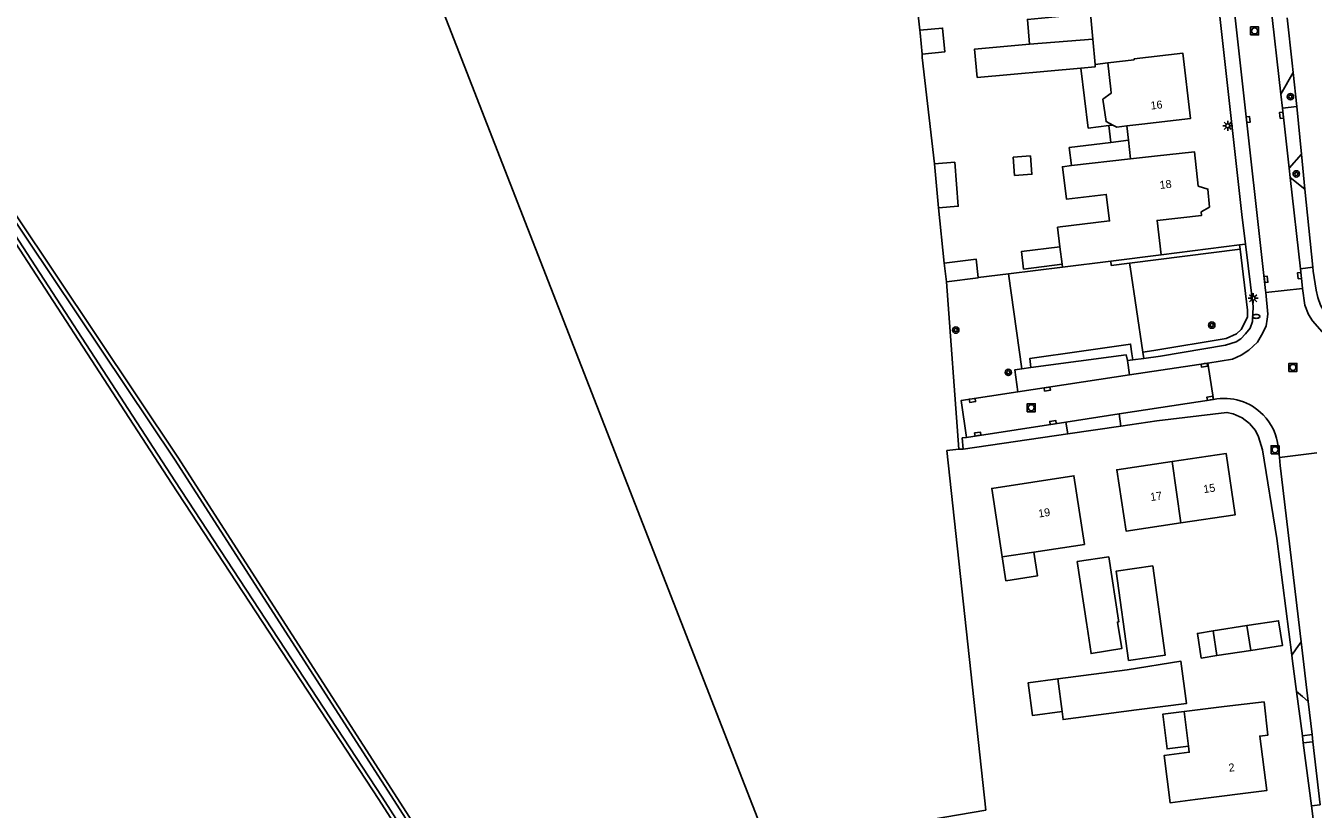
# Model space of a CAD drawing. Extents: x 140000 to 143000, y 403500 to 406000.
# Drawn here: x 140273.9 to 140434.8, y 403784.8 to 403882.7 of the extents above; entities that cross this region are included whole.
import ezdxf

# ---------------------------------------------------------------- set-up
doc = ezdxf.new("R2010")
doc.units = 0
for name, color, linetype in [('gg-afsc-erfafscheiding', 7, 'Continuous'), ('gg-afsc-hekwerk', 7, 'Continuous'), ('gg-anno-huisnummerreeks BGT', 7, 'Continuous'), ('gg-bbg-bijgebouw', 7, 'Continuous'), ('gg-bbg-hoofdgebouw', 7, 'Continuous'), ('gg-bbg-luifel en loopbrug', 7, 'Continuous'), ('gg-bbg-overig bouwwerk', 7, 'Continuous'), ('gg-bbg-tussenscheiding', 7, 'Continuous'), ('gg-knt-verharding', 7, 'Continuous'), ('gg-knt-verharding nz', 7, 'Continuous'), ('gg-kntw-bovenkant insteek waterloop', 7, 'Continuous'), ('gg-kntw-waterlijn', 7, 'Continuous'), ('gt-grn-groengrens', 7, 'Continuous'), ('gt-symb-boom', 7, 'Continuous'), ('gt-symb-brandkraan', 7, 'Continuous'), ('gt-symb-kolk', 7, 'Continuous'), ('gt-symb-lichtmast', 7, 'Continuous'), ('gt-symb-rioolschacht', 7, 'Continuous')]:
    doc.layers.add(name, color=color, linetype=linetype)

# ---------------------------------------------------------------- blocks, each defined once
blk = doc.blocks.new('gt0-LMAST')
at = {"layer": 'gt-symb-lichtmast'}
for p, q in [((-0.18, 0.17), (-0.45, 0.44)), ((-0.01, 0.25), (-0.01, 0.62)), ((0.17, 0.17), (0.44, 0.44)), ((-0.26, 0), (-0.63, 0)), ((-0.18, -0.18), (-0.45, -0.45)), ((-0.01, -0.25), (-0.01, -0.63)), ((0.44, -0.45), (0.17, -0.18)), ((0.24, 0), (0.62, 0))]:
    blk.add_line(p, q, dxfattribs=at)
blk.add_circle((-0.01, 0), 0.25, dxfattribs=at)
blk = doc.blocks.new('gt0-KOLK')
at = {"layer": 'gt-symb-kolk'}
blk.add_lwpolyline([(0, 0), (0.38, 0), (0.38, 0.4), (-0.37, 0.4), (-0.37, 0), (0, 0)], dxfattribs=at)
blk = doc.blocks.new('gt0-RS')
at = {"layer": 'gt-symb-rioolschacht'}
blk.add_lwpolyline([(-0.5, -0.5), (0.5, -0.5), (0.5, 0.5), (-0.5, 0.5)], close=True, dxfattribs=at)
blk.add_circle((0, 0), 0.375, dxfattribs=at)
blk = doc.blocks.new('gt0-BOOM')
at = {"layer": 'gt-symb-boom'}
for radius in [0.4, 0.2]:
    blk.add_circle((0, 0), radius, dxfattribs=at)
blk = doc.blocks.new('gt0-BR')
at = {"layer": 'gt-symb-brandkraan'}
for centre, radius, start, end in [((-0.24, 0), 0.206, 107.5669, 252.4331), ((0.6, -2.66), 3, 106.892, 107.5669), ((0, -0.69), 0.938, 73.108, 106.892), ((-0.6, -2.66), 3, 72.4331, 73.108), ((0.24, 0), 0.206, 287.567, 72.4331), ((0.6, 2.66), 3, 252.4331, 253.108), ((0, 0.69), 0.938, 253.108, 286.8921), ((-0.6, 2.66), 3, 286.8921, 287.567)]:
    blk.add_arc(centre, radius, start, end, dxfattribs=at)

msp = doc.modelspace()

# ---------------------------------------------------------------- linework, layer by layer
at = {"layer": 'gg-afsc-erfafscheiding'}
for p, q in [((140385.61, 403882.17), (140385.05, 403887.6)), ((140388.66, 403853.05), (140387.95, 403859.95)), ((140426.34, 403855.42), (140425.59, 403855.32)), ((140396.71, 403851.72), (140392.93, 403851.25)), ((140433.43, 403793.96), (140432.69, 403799.52)), ((140433.54, 403793.07), (140434.58, 403785.19))]:
    msp.add_line(p, q, dxfattribs=at)
msp.add_lwpolyline([(140387.46, 403865.45), (140385.93, 403878.75), (140385.89, 403879.18)], dxfattribs=at)
at = {"layer": 'gg-afsc-hekwerk'}
for p, q in [((140385.61, 403882.17), (140385.05, 403887.6)), ((140385.65, 403881.83), (140385.61, 403882.17)), ((140390.49, 403829.8), (140388.95, 403850.72))]:
    msp.add_line(p, q, dxfattribs=at)
msp.add_lwpolyline([(140387.05, 403783.52), (140393.86, 403784.67), (140389.01, 403829.61), (140390.49, 403829.8)], dxfattribs=at)
at = {"layer": 'gg-bbg-bijgebouw'}
for p, q in [((140407.52, 403877.88), (140407.23, 403881.05)), ((140388.95, 403850.72), (140388.66, 403853.05)), ((140422.27, 403807.07), (140426.51, 403807.73)), ((140422.27, 403807.07), (140422.74, 403803.98)), ((140426.98, 403804.64), (140426.51, 403807.73)), ((140422.74, 403803.98), (140426.98, 403804.64)), ((140402.87, 403801.07), (140403.39, 403797))]:
    msp.add_line(p, q, dxfattribs=at)
for points in [[(140407.23, 403881.05), (140406.93, 403884.23), (140399.06, 403883.51), (140399.34, 403880.42)], [(140399.34, 403880.42), (140392.46, 403879.79), (140392.79, 403876.25), (140405.74, 403877.43)], [(140407.52, 403877.88), (140407.54, 403877.6), (140405.74, 403877.43)], [(140388.66, 403853.05), (140392.64, 403853.55), (140392.93, 403851.25)], [(140388.95, 403850.72), (140392.93, 403851.21), (140392.93, 403851.25)], [(140405.29, 403815.73), (140406.5, 403807.82), (140406.53, 403807.6), (140407.02, 403804.25), (140410.86, 403804.87), (140410.32, 403808.18), (140410.48, 403808.2), (140410.45, 403808.42), (140409.24, 403816.33), (140405.29, 403815.73)], [(140414.74, 403815.2), (140416.28, 403804.03), (140411.71, 403803.39), (140410.16, 403814.56), (140414.74, 403815.2)], [(140402.87, 403801.07), (140411.53, 403802.19), (140418.25, 403803.28), (140418.93, 403797.99), (140412.72, 403797.19), (140403.52, 403796), (140403.39, 403797)]]:
    msp.add_lwpolyline(points, dxfattribs=at)
at = {"layer": 'gg-bbg-hoofdgebouw'}
for p, q in [((140411.97, 403866.07), (140404.58, 403865.24)), ((140403.13, 403855.09), (140403.41, 403852.9)), ((140403.45, 403852.56), (140409.48, 403853.31)), ((140409.48, 403853.31), (140415.8, 403854.1)), ((140403.41, 403852.9), (140403.45, 403852.56)), ((140399.88, 403816.92), (140395.93, 403816.32)), ((140418.67, 403797.01), (140419.21, 403792.66))]:
    msp.add_line(p, q, dxfattribs=at)
for points in [[(140411.5, 403870.19), (140413.38, 403870.42), (140419.46, 403871.14), (140418.48, 403879.31), (140412.39, 403878.58), (140412.4, 403878.47), (140409.1, 403878.07)], [(140409.1, 403878.07), (140409.5, 403874.77), (140409.53, 403874.28), (140408.49, 403873.53), (140408.9, 403870.74), (140409.73, 403870.29)], [(140409.73, 403870.29), (140410.24, 403870.02), (140411.5, 403870.19)], [(140415.8, 403854.1), (140415.27, 403858.39), (140420.83, 403859.01), (140420.78, 403859.44), (140421.83, 403860.05), (140421.62, 403862.3), (140420.42, 403862.67), (140419.93, 403866.97), (140414.96, 403866.41), (140411.97, 403866.07)], [(140404.58, 403865.24), (140403.45, 403865.1), (140403.96, 403861.02), (140408.91, 403861.64), (140409.33, 403858.33), (140402.83, 403857.52), (140403.13, 403855.09)], [(140417.14, 403828.25), (140423.9, 403829.26), (140425.04, 403821.59), (140418.22, 403820.57)], [(140417.14, 403828.25), (140410.24, 403827.21), (140411.39, 403819.55), (140418.22, 403820.57)], [(140399.88, 403816.92), (140406.2, 403817.89), (140404.88, 403826.47), (140394.6, 403824.89), (140395.93, 403816.32)], [(140419.21, 403792.66), (140419.3, 403791.91), (140416.16, 403791.52), (140416.89, 403785.6), (140420.03, 403785.99), (140429.01, 403787.13), (140428.11, 403793.93), (140429.11, 403794.04), (140428.64, 403798.19), (140423.67, 403797.63), (140418.67, 403797.01)]]:
    msp.add_lwpolyline(points, dxfattribs=at)
at = {"layer": 'gg-bbg-luifel en loopbrug'}
for p, q in [((140409.1, 403878.07), (140407.52, 403877.88)), ((140409.73, 403870.29), (140409.25, 403870.23)), ((140409.25, 403870.23), (140409.51, 403868.14)), ((140411.5, 403870.19), (140411.7, 403868.42)), ((140411.7, 403868.42), (140409.51, 403868.14)), ((140411.97, 403866.07), (140411.7, 403868.42))]:
    msp.add_line(p, q, dxfattribs=at)
for points in [[(140385.89, 403879.18), (140388.73, 403879.44), (140388.46, 403882.43), (140385.61, 403882.17)], [(140385.89, 403879.18), (140385.65, 403881.83), (140385.61, 403882.17)], [(140405.74, 403877.43), (140406.67, 403869.92), (140409.25, 403870.23)], [(140404.58, 403865.24), (140404.3, 403867.49), (140409.51, 403868.14)], [(140399.45, 403866.44), (140397.29, 403866.28), (140397.46, 403864), (140399.62, 403864.15), (140399.45, 403866.44)], [(140403.13, 403855.09), (140398.31, 403854.49), (140398.59, 403852.3), (140403.41, 403852.9)], [(140399.88, 403816.92), (140400.34, 403813.96), (140396.38, 403813.35), (140395.93, 403816.32)], [(140426.98, 403804.64), (140430.94, 403805.25), (140430.46, 403808.34), (140426.51, 403807.73)], [(140422.27, 403807.07), (140420.32, 403806.77), (140420.79, 403803.68), (140422.74, 403803.98)], [(140402.87, 403801.07), (140399.17, 403800.59), (140399.7, 403796.52), (140403.39, 403797)], [(140418.67, 403797.01), (140416, 403796.68), (140416.53, 403792.33), (140419.21, 403792.66)]]:
    msp.add_lwpolyline(points, dxfattribs=at)
at = {"layer": 'gg-bbg-overig bouwwerk'}
msp.add_line((140387.95, 403859.95), (140387.46, 403865.45), dxfattribs=at)
msp.add_lwpolyline([(140387.95, 403859.95), (140390.43, 403860.15), (140389.98, 403865.65), (140387.46, 403865.45)], dxfattribs=at)
at = {"layer": 'gg-bbg-tussenscheiding'}
for p, q in [((140407.23, 403881.05), (140399.34, 403880.42)), ((140417.14, 403828.25), (140418.22, 403820.57))]:
    msp.add_line(p, q, dxfattribs=at)
at = {"layer": 'gg-knt-verharding'}
for p, q in [((140430.73, 403874.18), (140432.29, 403876.86)), ((140432.29, 403876.86), (140432.72, 403872.61)), ((140430.93, 403872.43), (140430.73, 403874.18)), ((140430.93, 403872.43), (140432.72, 403872.61)), ((140432.72, 403872.61), (140433.32, 403866.67)), ((140431.77, 403864.91), (140433.32, 403866.67)), ((140433.32, 403866.67), (140433.76, 403862.28)), ((140431.9, 403863.75), (140431.77, 403864.91)), ((140431.9, 403863.75), (140433.76, 403862.28)), ((140434.74, 403852.55), (140433.76, 403862.28)), ((140415.8, 403854.1), (140425.59, 403855.32)), ((140403.45, 403852.56), (140396.71, 403851.72)), ((140433.18, 403852.33), (140434.74, 403852.55)), ((140428.85, 403849.38), (140433.46, 403849.88)), ((140412.25, 403840.97), (140411.57, 403840.89)), ((140411.57, 403840.89), (140411.84, 403839.07)), ((140411.84, 403839.07), (140421.63, 403840.56)), ((140413.6, 403841.14), (140412.25, 403840.97)), ((140421.63, 403840.56), (140422.32, 403836.01)), ((140398.38, 403839.84), (140399.48, 403839.98)), ((140410.53, 403834.19), (140422.32, 403836.01)), ((140410.76, 403832.68), (140410.53, 403834.19)), ((140391.47, 403831.26), (140403.88, 403833.17)), ((140404.1, 403831.71), (140403.88, 403833.17)), ((140410.76, 403832.68), (140404.1, 403831.71)), ((140404.1, 403831.71), (140391.02, 403829.81)), ((140391.02, 403829.81), (140390.49, 403829.8)), ((140430.56, 403828.75), (140430.4, 403830.07)), ((140435.23, 403829.33), (140430.56, 403828.75)), ((140434.15, 403798.25), (140434.64, 403794.13)), ((140434.64, 403794.13), (140433.43, 403793.96)), ((140433.43, 403793.96), (140433.54, 403793.07)), ((140434.64, 403794.13), (140434.75, 403793.2)), ((140434.75, 403793.2), (140433.54, 403793.07)), ((140434.75, 403793.2), (140435.67, 403785.34)), ((140435.67, 403785.34), (140434.58, 403785.19))]:
    msp.add_line(p, q, dxfattribs=at)
for points in [[(140413.67, 403968.62), (140414.25, 403962.45), (140417.74, 403931.9), (140419.08, 403921), (140422.22, 403891.78), (140425.88, 403859.14), (140426.34, 403855.42)], [(140428.85, 403849.38), (140428.83, 403849.61), (140416.91, 403956.75)], [(140432.29, 403876.86), (140432.17, 403878.06), (140431.54, 403883.7)], [(140495.77, 403863.7), (140495.77, 403860.33), (140495.69, 403858.22), (140495.55, 403857.03), (140495.25, 403856.07), (140494.8, 403855.06), (140494.11, 403854.26), (140492.9, 403853.3), (140491.71, 403852.75), (140484.18, 403851.56), (140452.54, 403846.72), (140440, 403845.05), (140438.41, 403845.29), (140437.71, 403845.51), (140436.85, 403846.14), (140436.19, 403846.92), (140435.71, 403847.78), (140435.37, 403848.74), (140435.16, 403849.67), (140434.79, 403852.03), (140434.74, 403852.55)], [(140426.34, 403855.42), (140427.29, 403847.64), (140427.2, 403845.74), (140426.89, 403844.92), (140426.34, 403844.21), (140425.76, 403843.58), (140425.14, 403843.21), (140423.81, 403842.79), (140415.68, 403841.4), (140413.6, 403841.14)], [(140433.46, 403849.88), (140433.4, 403850.32), (140433.18, 403852.33)], [(140442.27, 403843.64), (140441.79, 403843.57), (140439.98, 403843.29), (140438.75, 403843.33), (140437.49, 403843.58), (140436.82, 403843.91), (140435.91, 403844.47), (140434.69, 403845.82), (140434.18, 403846.63), (140433.75, 403847.78), (140433.46, 403849.88)], [(140421.63, 403840.56), (140424.71, 403841.04), (140425.79, 403841.53), (140426.72, 403842.17), (140427.81, 403843.16), (140428.48, 403844.32), (140428.89, 403845.2), (140429.03, 403846.04), (140429.1, 403846.67), (140428.85, 403849.38)], [(140411.57, 403840.89), (140411.4, 403841.6), (140399.48, 403839.98)], [(140397.88, 403836.95), (140397.51, 403839.72), (140398.38, 403839.84)], [(140391.47, 403831.26), (140390.77, 403835.86), (140397.88, 403836.95)], [(140432.1, 403804.04), (140430.22, 403818.64), (140428.44, 403829.72), (140427.95, 403831.34), (140427.59, 403832.13), (140426.81, 403833.01), (140425.89, 403833.7), (140424.8, 403834.2), (140424.01, 403834.39), (140415.26, 403833.33), (140410.76, 403832.68)], [(140391.02, 403829.81), (140390.91, 403831.2), (140391.47, 403831.26)], [(140390.49, 403829.8), (140389.01, 403829.61), (140393.86, 403784.67), (140387.05, 403783.52), (140387.21, 403781.33), (140387.39, 403779.73)], [(140430.56, 403828.75), (140430.67, 403827.77), (140433.27, 403805.69)], [(140433.27, 403805.69), (140432.65, 403804.84), (140432.1, 403804.04)], [(140432.69, 403799.52), (140432.19, 403803.29), (140432.1, 403804.04)], [(140434.15, 403798.25), (140433.43, 403798.89), (140432.69, 403799.52)], [(140435.27, 403779.59), (140434.84, 403783.25), (140434.58, 403785.19)]]:
    msp.add_lwpolyline(points, dxfattribs=at)
for radius, start, end in [(6.77, 44.1497, 101.4087), (6.78, 5.945, 44.1325)]:
    msp.add_arc((140423.66, 403829.37), radius, start, end, dxfattribs=at)
at = {"layer": 'gg-knt-verharding nz'}
for p, q in [((140430.73, 403874.18), (140429.45, 403885.6)), ((140431.77, 403864.91), (140430.93, 403872.43)), ((140433.18, 403852.33), (140431.9, 403863.75)), ((140411.84, 403839.07), (140397.88, 403836.95)), ((140403.88, 403833.17), (140410.53, 403834.19)), ((140433.27, 403805.69), (140434.15, 403798.25))]:
    msp.add_line(p, q, dxfattribs=at)
at = {"layer": 'gg-kntw-bovenkant insteek waterloop'}
for points in [[(140159.75, 404104.28), (140159.27, 404104.06), (140159.15, 404103.49), (140160.2, 404100.35), (140171.95, 404065.52), (140183.47, 404032.39), (140197.86, 403991.99), (140210.28, 403954.91), (140213.02, 403947.69), (140214.47, 403944.24), (140216.55, 403940.67), (140267.25, 403863.71), (140292.07, 403825.55), (140318.01, 403786.01), (140346.51, 403741.58), (140387.45, 403678.45), (140389.37, 403675.78), (140390.13, 403675.07)], [(140267.48, 403866.73), (140292.86, 403828.8), (140324.54, 403779.59), (140348.72, 403742.43), (140373.1, 403704.75), (140391.84, 403675.97), (140391.59, 403675.27), (140391.04, 403675.11), (140390.13, 403675.07)]]:
    msp.add_lwpolyline(points, dxfattribs=at)
at = {"layer": 'gg-kntw-waterlijn'}
msp.add_lwpolyline([(140267.67, 403863.98), (140292.49, 403825.83), (140318.43, 403786.28), (140346.93, 403741.85), (140387.87, 403678.73), (140389.74, 403676.11), (140390.32, 403675.58), (140390.96, 403675.6), (140391.21, 403675.68), (140391.29, 403675.91), (140372.68, 403704.48), (140348.3, 403742.16), (140324.12, 403779.32), (140292.45, 403828.53), (140264.98, 403869.56)], dxfattribs=at)
at = {"layer": 'gt-grn-groengrens'}
for p, q in [((140425.66, 403854.77), (140411.83, 403853.04)), ((140425.66, 403854.77), (140425.59, 403855.32)), ((140398.38, 403839.84), (140396.71, 403851.72)), ((140390.49, 403829.8), (140388.95, 403850.72)), ((140413.6, 403841.14), (140413.48, 403841.91))]:
    msp.add_line(p, q, dxfattribs=at)
for points in [[(140387.39, 403779.73), (140370.14, 403777.98), (140366.61, 403780.36), (140324.84, 403887.61), (140373.74, 403938.86), (140380.15, 403940.39)], [(140425.66, 403854.77), (140426.59, 403847.15), (140426.59, 403846.27), (140425.77, 403844.74), (140425.21, 403844.2), (140423.91, 403843.61), (140414.88, 403842.14), (140413.48, 403841.91)], [(140409.48, 403853.31), (140409.55, 403852.76), (140411.83, 403853.04)], [(140411.83, 403853.04), (140411.9, 403852.57), (140413.48, 403841.91)], [(140412.25, 403840.97), (140412.12, 403841.7), (140411.95, 403842.93), (140405.83, 403842.05), (140399.37, 403841.13), (140399.48, 403839.98)]]:
    msp.add_lwpolyline(points, dxfattribs=at)

# ---------------------------------------------------------------- block references
at = {"layer": 'gt-symb-boom'}
for p in [(140431.94, 403873.85), (140432.67, 403864.2), (140390.11, 403844.68), (140422.11, 403845.3), (140396.68, 403839.39)]:
    msp.add_blockref('gt0-BOOM', p, dxfattribs=at)
at = {"layer": 'gt-symb-brandkraan'}
msp.add_blockref('gt0-BR', (140427.66, 403846.39), dxfattribs=at)
at = {"layer": 'gt-symb-kolk'}
for p, rotation in [((140426.45, 403870.98), -83.65178725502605), ((140431.02, 403871.55), 96.39633348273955), ((140433.27, 403851.51), 96.40435272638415), ((140428.68, 403850.99), -83.6517872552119), ((140421.16, 403840.49), -171.34034733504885), ((140401.52, 403837.5), -171.33236960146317), ((140392.17, 403836.08), -171.34034733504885), ((140421.92, 403835.95), 9.321690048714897), ((140402.29, 403832.93), 8.749843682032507), ((140392.88, 403831.48), 8.749843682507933)]:
    msp.add_blockref('gt0-KOLK', p, dxfattribs=dict(at, rotation=rotation))
at = {"layer": 'gt-symb-lichtmast'}
for p in [(140424.11, 403870.21), (140427.28, 403848.66)]:
    msp.add_blockref('gt0-LMAST', p, dxfattribs=at)
at = {"layer": 'gt-symb-rioolschacht'}
for p in [(140427.46, 403882.07), (140432.25, 403840.02), (140399.54, 403834.97), (140430.02, 403829.72)]:
    msp.add_blockref('gt0-RS', p, dxfattribs=at)

# ---------------------------------------------------------------- texts
at = {"layer": 'gg-anno-huisnummerreeks BGT'}
for s, rotation, p in [('16', 6.8, (140414.52, 403872.23)), ('18', 6.4, (140415.65, 403862.31)), ('17', 8.5, (140414.49, 403823.3)), ('15', 8.5, (140421.13, 403824.29)), ('19', 8.7, (140400.5, 403821.24)), ('2', 7.5, (140424.28, 403789.46))]:
    msp.add_text(s, height=1, rotation=rotation, dxfattribs=at).set_placement(p)

doc.saveas('drawing.dxf')
